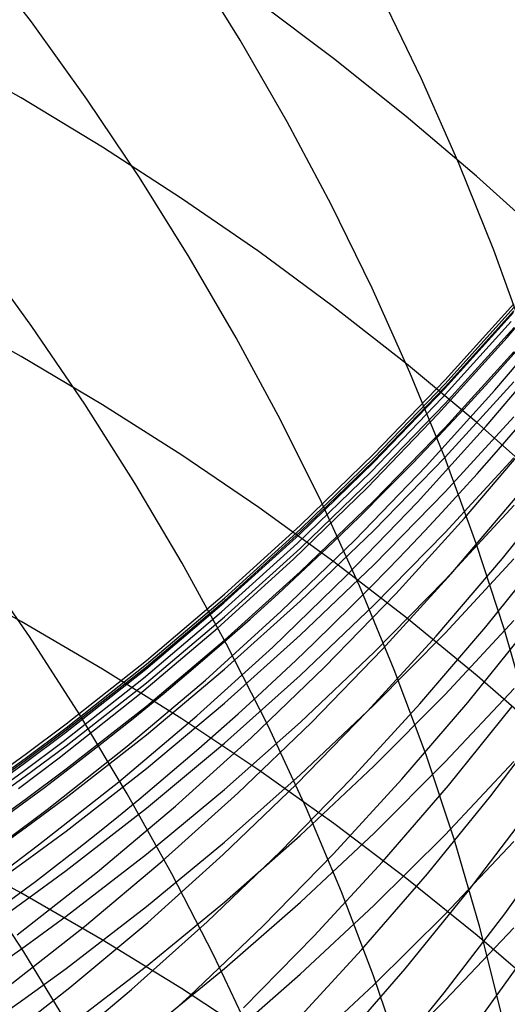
# Model space of a CAD drawing. Extents: x -383 to 1849, y -1185 to -529.
# Tile 836 of 870: x 1840.8 to 1843.13, y -941.3 to -936.61. Entities that reach past the tile are written whole.
import ezdxf

# ---------------------------------------------------------------- set-up
doc = ezdxf.new("R2010")
doc.units = 0
doc.layers.add('PREDEFINITO', color=7, linetype='CONTINUOUS')

msp = doc.modelspace()

# ---------------------------------------------------------------- linework, layer by layer
at = {"layer": 'PREDEFINITO'}
for p, q in [((1840.860989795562, -936.6198992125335, 520.5558146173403), (1840.584696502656, -936.2581019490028, 520.3698699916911)), ((1841.8551361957, -936.7065515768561, 522.7625814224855), (1841.618189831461, -936.3225268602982, 522.5662596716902)), ((1842.718847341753, -936.8910774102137, 524.9937534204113), (1842.524588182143, -936.4885568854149, 524.7902939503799)), ((1842.299108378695, -936.793606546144, 634.5370751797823), (1841.942046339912, -936.5262187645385, 634.7403819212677)), ((1841.124615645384, -936.9880448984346, 520.7474073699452), (1840.860989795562, -936.6198992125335, 520.5558146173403)), ((1842.078450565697, -937.0958059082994, 522.9637661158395), (1841.8551361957, -936.7065515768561, 522.7625814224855)), ((1840.81139750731, -936.9823362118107, 636.8869039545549), (1840.414946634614, -936.7582812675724, 637.0623660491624)), ((1842.645559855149, -937.0699638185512, 634.3264657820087), (1842.299108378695, -936.793606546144, 634.5370751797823)), ((1842.898505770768, -937.297685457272, 525.2013300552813), (1842.718847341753, -936.8910774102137, 524.9937534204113)), ((1841.198437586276, -937.2166287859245, 636.7028264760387), (1840.81139750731, -936.9823362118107, 636.8869039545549)), ((1841.37525963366, -937.362139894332, 520.9444444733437), (1841.124615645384, -936.9880448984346, 520.7474073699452)), ((1842.98109912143, -937.3549271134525, 634.1088338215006), (1842.645559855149, -937.0699638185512, 634.3264657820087)), ((1842.28781701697, -937.4898842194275, 523.1696147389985), (1842.078450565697, -937.0958059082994, 522.9637661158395)), ((1841.575765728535, -937.4608035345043, 636.510419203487), (1841.198437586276, -937.2166287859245, 636.7028264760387)), ((1843.063246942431, -937.7079713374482, 525.4128314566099), (1842.898505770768, -937.297685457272, 525.2013300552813)), ((1843.305424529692, -937.6481329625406, 633.8844593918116), (1842.98109912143, -937.3549271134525, 634.1088338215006)), ((1841.61260734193, -937.7417850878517, 521.1467221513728), (1841.37525963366, -937.362139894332, 520.9444444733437)), ((1841.943080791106, -937.7145050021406, 636.309967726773), (1841.575765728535, -937.4608035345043, 636.510419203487)), ((1842.482919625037, -937.8883808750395, 523.3799282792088), (1842.28781701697, -937.4898842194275, 523.1696147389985)), ((1840.863003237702, -938.0716908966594, 519.1496697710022), (1840.59799434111, -937.7067103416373, 518.9519203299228)), ((1842.300081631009, -937.9773777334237, 636.10175763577), (1841.943080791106, -937.7145050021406, 636.309967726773)), ((1843.212754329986, -938.1215253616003, 525.6280652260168), (1843.063246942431, -937.7079713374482, 525.4128314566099)), ((1841.83634435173, -938.1265813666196, 521.3540366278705), (1841.61260734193, -937.7417850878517, 521.1467221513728)), ((1843.126039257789, -938.12421633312, 570.4670888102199), (1843.442309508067, -937.749746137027, 570.4595309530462)), ((1842.663442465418, -938.2908902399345, 523.5945077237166), (1842.482919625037, -937.8883808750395, 523.3799282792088)), ((1842.830520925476, -938.3267922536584, 576.8757324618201), (1843.158313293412, -937.9631227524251, 576.8976626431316)), ((1840.811653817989, -938.21494807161, 638.4455171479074), (1840.415030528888, -937.9944944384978, 638.6252719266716)), ((1842.646467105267, -938.249066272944, 635.8860745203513), (1842.300081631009, -937.9773777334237, 636.10175763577)), ((1842.828404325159, -938.368733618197, 573.6614575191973), (1843.156379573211, -938.0052817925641, 573.671402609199)), ((1842.830525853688, -938.3601354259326, 578.2735973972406), (1843.158327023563, -937.9973210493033, 578.3062881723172)), ((1842.83099094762, -938.3453372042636, 575.384608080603), (1843.158822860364, -937.9816805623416, 575.3973798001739)), ((1843.067884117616, -938.3749735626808, 567.2705073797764), (1843.384091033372, -938.001245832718, 567.2453030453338)), ((1842.817477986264, -938.411580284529, 572.059562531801), (1843.145477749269, -938.0479633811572, 572.06128770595)), ((1841.115061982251, -938.442504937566, 519.3530279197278), (1840.863003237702, -938.0716908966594, 519.1496697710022)), ((1842.831410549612, -938.4392723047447, 579.7783340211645), (1843.159297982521, -938.0772755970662, 579.8190079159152)), ((1842.0461562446, -938.5161296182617, 521.5661841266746), (1841.83634435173, -938.1265813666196, 521.3540366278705)), ((1842.798164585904, -938.4879295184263, 570.4743599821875), (1843.126039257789, -938.12421633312, 570.4670888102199)), ((1842.830522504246, -938.5533198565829, 581.3829497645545), (1843.158321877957, -938.1920723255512, 581.4301609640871)), ((1843.026983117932, -938.5468692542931, 565.676995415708), (1843.343044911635, -938.1737015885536, 565.6429262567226)), ((1841.198845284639, -938.4454774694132, 638.2569369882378), (1840.811653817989, -938.21494807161, 638.4455171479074)), ((1842.981936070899, -938.5292151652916, 635.6632039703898), (1842.646467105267, -938.249066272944, 635.8860745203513)), ((1842.82906961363, -938.6970066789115, 523.8131540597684), (1842.663442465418, -938.2908902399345, 523.5945077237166)), ((1842.491353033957, -938.6791911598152, 576.8541180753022), (1842.830520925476, -938.3267922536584, 576.8757324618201)), ((1842.83057547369, -938.6952138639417, 582.9530530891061), (1843.158382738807, -938.3353541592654, 583.0064824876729)), ((1842.489052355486, -938.7209194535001, 573.6515461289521), (1842.828404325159, -938.368733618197, 573.6614575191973)), ((1842.491348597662, -938.7116871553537, 578.2415557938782), (1842.830525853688, -938.3601354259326, 578.2735973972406)), ((1842.491784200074, -938.697732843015, 575.3718901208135), (1842.83099094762, -938.3453372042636, 575.384608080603)), ((1842.740046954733, -938.7379467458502, 567.2951093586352), (1843.067884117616, -938.3749735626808, 567.2705073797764)), ((1842.478103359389, -938.7639329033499, 572.0577157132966), (1842.817477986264, -938.411580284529, 572.059562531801)), ((1841.353852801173, -938.8187544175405, 519.5617831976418), (1841.115061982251, -938.442504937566, 519.3530279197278)), ((1841.576304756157, -938.6857324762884, 638.0598243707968), (1841.198845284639, -938.4454774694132, 638.2569369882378)), ((1842.492145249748, -938.7900225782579, 579.7385582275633), (1842.831410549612, -938.4392723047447, 579.7783340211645)), ((1842.241728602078, -938.9100307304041, 521.7829608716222), (1842.0461562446, -938.5161296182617, 521.5661841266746)), ((1842.458934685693, -938.840396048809, 570.4813340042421), (1842.798164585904, -938.4879295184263, 570.4743599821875)), ((1842.830584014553, -938.860624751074, 584.5081986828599), (1843.158391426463, -938.5018959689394, 584.5685506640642)), ((1843.306187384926, -938.8174689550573, 635.4334315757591), (1842.981936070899, -938.5292151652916, 635.6632039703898)), ((1842.491348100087, -938.9033464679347, 581.3368401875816), (1842.830522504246, -938.5533198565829, 581.3829497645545)), ((1842.699288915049, -938.9093008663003, 565.7103051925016), (1843.026983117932, -938.5468692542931, 565.676995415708)), ((1842.923112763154, -938.9850033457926, 562.5020287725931), (1843.238776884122, -938.6135238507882, 562.4503285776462)), ((1841.943732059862, -938.9353629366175, 637.8544722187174), (1841.576304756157, -938.6857324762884, 638.0598243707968)), ((1842.141041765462, -939.0514840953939, 578.2102042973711), (1842.491348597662, -938.7116871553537, 578.2415557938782)), ((1842.141055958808, -939.0198267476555, 576.8328458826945), (1842.491353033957, -938.6791911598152, 576.8541180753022)), ((1842.141449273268, -939.0383769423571, 575.3592401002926), (1842.491784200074, -938.697732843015, 575.3718901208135)), ((1842.491414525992, -939.0438926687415, 582.9009183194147), (1842.83057547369, -938.6952138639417, 582.9530530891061)), ((1842.979485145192, -939.10632455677, 524.0356682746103), (1842.82906961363, -938.6970066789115, 523.8131540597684)), ((1842.83055013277, -939.054533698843, 586.037608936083), (1843.158359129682, -938.697151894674, 586.1055309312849)), ((1842.12760196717, -939.1045312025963, 572.0557480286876), (1842.478103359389, -938.7639329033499, 572.0577157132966)), ((1842.138571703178, -939.0613491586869, 573.6416794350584), (1842.489052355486, -938.7209194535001, 573.6515461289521)), ((1842.400827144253, -939.0896759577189, 567.319077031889), (1842.740046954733, -938.7379467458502, 567.2951093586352)), ((1842.141749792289, -939.129035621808, 579.6997323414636), (1842.492145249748, -938.7900225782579, 579.7385582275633)), ((1843.103410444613, -939.1785022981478, 559.2784438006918), (1843.406520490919, -938.7991902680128, 559.2078961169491)), ((1841.579057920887, -939.2000412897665, 519.7757240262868), (1841.353852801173, -938.8187544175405, 519.5617831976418)), ((1842.108598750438, -939.1811262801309, 570.4880004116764), (1842.458934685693, -938.840396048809, 570.4813340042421)), ((1842.491425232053, -939.2082018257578, 584.4493571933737), (1842.830584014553, -938.860624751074, 584.5081986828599)), ((1842.141045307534, -939.2416625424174, 581.2918928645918), (1842.491348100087, -938.9033464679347, 581.3368401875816)), ((1842.859063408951, -939.2510766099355, 560.9219940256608), (1843.174384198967, -938.8807143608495, 560.8615121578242)), ((1842.30082702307, -939.1940186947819, 637.6411734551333), (1841.943732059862, -938.9353629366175, 637.8544722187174)), ((1842.422747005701, -939.3078855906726, 522.0041630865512), (1842.241728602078, -938.9100307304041, 521.7829608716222)), ((1842.360209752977, -939.2605080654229, 565.7428128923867), (1842.699288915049, -938.9093008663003, 565.7103051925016)), ((1842.831725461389, -939.2800129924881, 587.5522375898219), (1843.159645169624, -938.9241804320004, 587.6277356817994)), ((1842.59580753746, -939.3457778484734, 562.5526547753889), (1842.923112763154, -938.9850033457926, 562.5020287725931)), ((1841.779876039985, -939.3482062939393, 576.8119422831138), (1842.141055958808, -939.0198267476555, 576.8328458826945)), ((1841.780232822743, -939.3667789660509, 575.3466721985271), (1842.141449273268, -939.0383769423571, 575.3592401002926)), ((1842.141149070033, -939.3809054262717, 582.8501468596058), (1842.491414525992, -939.0438926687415, 582.9009183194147)), ((1841.777210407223, -939.3895325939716, 573.6318684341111), (1842.138571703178, -939.0613491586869, 573.6416794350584)), ((1841.779851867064, -939.3790341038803, 578.1795838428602), (1842.141041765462, -939.0514840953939, 578.2102042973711)), ((1842.050472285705, -939.4296717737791, 567.3423784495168), (1842.400827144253, -939.0896759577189, 567.319077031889)), ((1842.491387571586, -939.4008023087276, 585.9714316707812), (1842.83055013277, -939.054533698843, 586.037608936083)), ((1841.766221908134, -939.4328851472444, 572.0536602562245), (1842.12760196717, -939.1045312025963, 572.0557480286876)), ((1841.780471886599, -939.4558206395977, 579.6619081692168), (1842.141749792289, -939.129035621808, 579.6997323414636)), ((1843.114373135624, -939.5184382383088, 524.2618513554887), (1842.979485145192, -939.10632455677, 524.0356682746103)), ((1843.024945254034, -939.5032044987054, 557.7011957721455), (1843.32769105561, -939.1248496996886, 557.6216343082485)), ((1840.850873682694, -939.550273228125, 517.7803119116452), (1840.597759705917, -939.1833563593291, 517.5710098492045)), ((1841.747405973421, -939.5096305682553, 570.4943487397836), (1842.108598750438, -939.1811262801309, 570.4880004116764)), ((1842.788406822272, -939.5476493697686, 559.3476923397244), (1843.103410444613, -939.1785022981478, 559.2784438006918)), ((1842.830789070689, -939.5340994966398, 589.065678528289), (1843.158597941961, -939.1793924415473, 589.148586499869)), ((1841.790359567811, -939.5859675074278, 519.9946388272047), (1841.579057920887, -939.2000412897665, 519.7757240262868)), ((1842.141164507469, -939.5441437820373, 584.3921042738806), (1842.491425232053, -939.2082018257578, 584.4493571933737)), ((1842.647289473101, -939.4613495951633, 637.4202210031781), (1842.30082702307, -939.1940186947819, 637.6411734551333)), ((1840.812193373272, -939.4788319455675, 639.9787823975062), (1840.415560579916, -939.26197735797, 640.162826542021)), ((1841.779860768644, -939.5677784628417, 581.2481684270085), (1842.141045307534, -939.2416625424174, 581.2918928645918)), ((1842.009993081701, -939.6000024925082, 565.7744758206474), (1842.360209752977, -939.2605080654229, 565.7428128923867)), ((1842.4924297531, -939.6247542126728, 587.4787222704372), (1842.831725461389, -939.2800129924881, 587.5522375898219)), ((1842.53209810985, -939.6107637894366, 560.9812471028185), (1842.859063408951, -939.2510766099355, 560.9219940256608)), ((1842.588897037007, -939.7092950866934, 522.2295869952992), (1842.422747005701, -939.3078855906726, 522.0041630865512)), ((1841.40805961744, -939.663837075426, 576.7914336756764), (1841.779876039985, -939.3482062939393, 576.8119422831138)), ((1841.408381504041, -939.6824483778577, 575.3342005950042), (1841.780232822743, -939.3667789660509, 575.3466721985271)), ((1842.257108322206, -939.6953604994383, 562.6021422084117), (1842.59580753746, -939.3457778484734, 562.5526547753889)), ((1841.405216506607, -939.7049796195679, 573.622124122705), (1841.777210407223, -939.3895325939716, 573.6318684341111)), ((1841.408025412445, -939.6938450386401, 578.1497353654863), (1841.779851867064, -939.3790341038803, 578.1795838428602)), ((1841.780028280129, -939.7057669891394, 582.8008073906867), (1842.141149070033, -939.3809054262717, 582.8501468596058)), ((1842.141120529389, -939.7354764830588, 585.9070872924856), (1842.491387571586, -939.4008023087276, 585.9714316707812)), ((1841.394211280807, -939.7485047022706, 572.0514531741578), (1841.766221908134, -939.4328851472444, 572.0536602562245)), ((1841.408559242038, -939.7698868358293, 579.6251375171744), (1841.780471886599, -939.4558206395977, 579.6619081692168)), ((1841.68922997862, -939.7574447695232, 567.3649816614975), (1842.050472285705, -939.4296717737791, 567.3423784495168)), ((1842.982819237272, -939.7370054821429, 637.1919077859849), (1842.647289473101, -939.4613495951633, 637.4202210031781)), ((1841.199390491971, -939.7055863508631, 639.7857138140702), (1840.812193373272, -939.4788319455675, 639.9787823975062)), ((1841.375605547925, -939.8254192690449, 570.5003685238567), (1841.747405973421, -939.5096305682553, 570.4943487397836)), ((1842.710312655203, -939.8714193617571, 557.7793120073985), (1843.024945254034, -939.5032044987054, 557.7011957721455)), ((1842.830724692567, -939.8265147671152, 590.5772023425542), (1843.158537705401, -939.4739861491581, 590.6671549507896)), ((1842.939663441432, -939.8639548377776, 556.1316115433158), (1843.242009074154, -939.4872651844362, 556.0432219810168)), ((1841.090751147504, -939.9225135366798, 517.9951696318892), (1840.850873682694, -939.550273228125, 517.7803119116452)), ((1841.780051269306, -939.8679672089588, 584.336518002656), (1842.141164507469, -939.5441437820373, 584.3921042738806)), ((1842.461754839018, -939.9061476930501, 559.4155559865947), (1842.788406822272, -939.5476493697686, 559.3476923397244)), ((1842.491605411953, -939.8777463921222, 588.984982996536), (1842.830789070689, -939.5340994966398, 589.065678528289)), ((1843.233417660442, -939.9329420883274, 524.4915042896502), (1843.114373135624, -939.5184382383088, 524.2618513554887)), ((1841.408041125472, -939.8812046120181, 581.205727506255), (1841.779860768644, -939.5677784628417, 581.2481684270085)), ((1841.648886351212, -939.9272957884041, 565.805251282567), (1842.009993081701, -939.6000024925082, 565.7744758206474)), ((1841.987439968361, -939.9761350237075, 520.2183160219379), (1841.790359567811, -939.5859675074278, 519.9946388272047)), ((1842.193733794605, -939.9592906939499, 561.0391964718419), (1842.53209810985, -939.6107637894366, 560.9812471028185)), ((1842.142006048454, -939.9579234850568, 587.4072883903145), (1842.4924297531, -939.6247542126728, 587.4787222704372)), ((1841.022838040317, -940.0072000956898, 573.612457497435), (1841.405216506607, -939.7049796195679, 573.622124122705)), ((1841.02580891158, -939.9954247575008, 578.1206998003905), (1841.408025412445, -939.6938450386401, 578.1497353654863)), ((1841.025853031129, -939.966226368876, 576.7713464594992), (1841.40805961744, -939.663837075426, 576.7914336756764)), ((1841.026141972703, -939.9848946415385, 575.3218394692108), (1841.408381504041, -939.6824483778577, 575.3342005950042)), ((1841.576851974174, -939.9418962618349, 639.5839206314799), (1841.199390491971, -939.7055863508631, 639.7857138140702)), ((1841.907262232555, -940.0332644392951, 562.6504266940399), (1842.257108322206, -939.6953604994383, 562.6021422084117)), ((1841.011818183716, -940.0508998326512, 572.0491275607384), (1841.394211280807, -939.7485047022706, 572.0514531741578)), ((1841.408301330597, -940.0179922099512, 582.7529685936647), (1841.780028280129, -939.7057669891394, 582.8008073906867)), ((1841.779998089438, -940.0580749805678, 585.844663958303), (1842.141120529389, -939.7354764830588, 585.9070872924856)), ((1842.739864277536, -940.1138601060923, 522.4590288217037), (1842.588897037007, -939.7092950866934, 522.2295869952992)), ((1843.307116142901, -940.0206362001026, 636.9565267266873), (1842.982819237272, -939.7370054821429, 637.1919077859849)), ((1841.026259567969, -940.0707434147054, 579.5894721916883), (1841.408559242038, -939.7698868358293, 579.6251375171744)), ((1841.317347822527, -940.0725055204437, 567.38685471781), (1841.68922997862, -939.7574447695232, 567.3649816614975)), ((1842.831746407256, -940.147957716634, 592.088781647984), (1843.15966654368, -939.7973595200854, 592.1856282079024)), ((1840.99344666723, -940.128002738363, 570.5060492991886), (1841.375605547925, -939.8254192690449, 570.5003685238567)), ((1842.491557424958, -940.1680580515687, 590.4896805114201), (1842.830724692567, -939.8265147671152, 590.5772023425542)), ((1841.025833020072, -940.1814513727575, 581.1646307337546), (1841.408041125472, -939.8812046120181, 581.205727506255)), ((1841.40833494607, -940.1791886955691, 584.2826764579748), (1841.780051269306, -939.8679672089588, 584.336518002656)), ((1842.141293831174, -940.2098516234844, 588.9066089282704), (1842.491605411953, -939.8777463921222, 588.984982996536)), ((1842.384040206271, -940.2290103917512, 557.8558859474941), (1842.710312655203, -939.8714193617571, 557.7793120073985)), ((1842.625410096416, -940.2305236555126, 556.218410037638), (1842.939663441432, -939.8639548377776, 556.1316115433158)), ((1842.846635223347, -940.2595597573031, 554.5705349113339), (1843.148586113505, -939.8852053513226, 554.473507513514)), ((1841.317072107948, -940.2996835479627, 518.2153657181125), (1841.090751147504, -939.9225135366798, 517.9951696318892)), ((1841.277137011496, -940.2418995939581, 565.8350965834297), (1841.648886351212, -939.9272957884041, 565.805251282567)), ((1842.123699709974, -940.2535134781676, 559.48194899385), (1842.461754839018, -939.9061476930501, 559.4155559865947)), ((1843.047973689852, -940.3093744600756, 552.9113214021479), (1843.337299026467, -939.9274841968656, 552.803825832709)), ((1840.830930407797, -940.1123014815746, 576.7614691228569), (1841.025853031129, -939.966226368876, 576.7713464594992)), ((1840.831203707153, -940.1310058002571, 575.3157047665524), (1841.026141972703, -939.9848946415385, 575.3218394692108)), ((1841.944277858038, -940.1874173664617, 639.3737026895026), (1841.576851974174, -939.9418962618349, 639.5839206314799)), ((1841.780702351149, -940.2790402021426, 587.3380346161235), (1842.142006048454, -939.9579234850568, 587.4072883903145)), ((1841.844215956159, -940.296172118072, 561.0957672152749), (1842.193733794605, -939.9592906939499, 561.0391964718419)), ((1842.169981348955, -940.3701457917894, 520.4465440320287), (1841.987439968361, -939.9761350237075, 520.2183160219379)), ((1840.827832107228, -940.1531972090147, 573.6076567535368), (1841.022838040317, -940.0072000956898, 573.612457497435)), ((1840.830881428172, -940.1410991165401, 578.1064996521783), (1841.02580891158, -939.9954247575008, 578.1206998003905)), ((1841.026217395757, -940.3170959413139, 582.7066991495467), (1841.408301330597, -940.0179922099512, 582.7529685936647)), ((1841.546516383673, -940.3590028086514, 562.6974438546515), (1841.907262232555, -940.0332644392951, 562.6504266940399)), ((1840.816805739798, -940.1969851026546, 572.0479205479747), (1841.011818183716, -940.0508998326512, 572.0491275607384)), ((1840.831292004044, -940.2160647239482, 579.5720702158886), (1841.026259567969, -940.0707434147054, 579.5894721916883)), ((1840.935073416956, -940.3743646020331, 567.4079656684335), (1841.317347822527, -940.0725055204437, 567.38685471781)), ((1841.40826933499, -940.3681165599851, 585.78424982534), (1841.779998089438, -940.0580749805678, 585.844663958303)), ((1840.633502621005, -940.254881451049, 576.7517070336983), (1840.830930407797, -940.1123014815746, 576.7614691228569)), ((1840.798560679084, -940.2741894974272, 570.5087592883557), (1840.99344666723, -940.128002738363, 570.5060492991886)), ((1842.875334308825, -940.5211815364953, 522.6922847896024), (1842.739864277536, -940.1138601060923, 522.4590288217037)), ((1840.63032304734, -940.295703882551, 573.6028795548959), (1840.827832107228, -940.1531972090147, 573.6076567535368)), ((1840.633448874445, -940.2832811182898, 578.0925180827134), (1840.830881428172, -940.1410991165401, 578.1064996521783)), ((1840.633760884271, -940.2736272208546, 575.3096030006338), (1840.831203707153, -940.1310058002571, 575.3157047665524)), ((1842.141285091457, -940.4981407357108, 590.4047074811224), (1842.491557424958, -940.1680580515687, 590.4896805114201)), ((1842.492451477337, -940.4876060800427, 591.9945839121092), (1842.831746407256, -940.147957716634, 592.088781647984)), ((1842.830824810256, -940.4946372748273, 593.5965322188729), (1843.158636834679, -940.1454450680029, 593.7003200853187)), ((1840.619290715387, -940.3395805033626, 572.0466841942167), (1840.816805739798, -940.1969851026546, 572.0479205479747)), ((1840.633820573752, -940.357899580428, 579.55496399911), (1840.831292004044, -940.2160647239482, 579.5720702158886)), ((1840.83091036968, -940.3264794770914, 581.144605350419), (1841.025833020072, -940.1814513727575, 581.1646307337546)), ((1841.026264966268, -940.4773248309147, 584.2306577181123), (1841.40833494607, -940.1791886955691, 584.2826764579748)), ((1841.780101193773, -940.529933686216, 588.8306653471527), (1842.141293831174, -940.2098516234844, 588.9066089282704)), ((1842.301368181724, -940.4418053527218, 639.1553598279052), (1841.944277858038, -940.1874173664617, 639.3737026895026)), ((1840.894992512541, -940.5433255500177, 565.863969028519), (1841.277137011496, -940.2418995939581, 565.8350965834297)), ((1841.774486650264, -940.5892629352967, 559.5467856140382), (1842.123699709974, -940.2535134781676, 559.48194899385)), ((1842.046374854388, -940.5754936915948, 557.9308205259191), (1842.384040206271, -940.2290103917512, 557.8558859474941)), ((1842.299493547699, -940.5864885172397, 556.3035095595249), (1842.625410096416, -940.2305236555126, 556.218410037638)), ((1842.532784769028, -940.6238454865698, 554.6658341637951), (1842.846635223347, -940.2595597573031, 554.5705349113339)), ((1841.529516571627, -940.6813895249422, 518.4406828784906), (1841.317072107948, -940.2996835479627, 518.2153657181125)), ((1841.408766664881, -940.5876237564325, 587.2710596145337), (1841.780702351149, -940.2790402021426, 587.3380346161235)), ((1841.483790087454, -940.6209228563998, 561.150884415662), (1841.844215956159, -940.296172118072, 561.0957672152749)), ((1842.746495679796, -940.6817067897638, 553.0170742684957), (1843.047973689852, -940.3093744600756, 552.9113214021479)), ((1840.633483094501, -940.4680291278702, 581.1249387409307), (1840.83091036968, -940.3264794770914, 581.144605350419)), ((1840.83136942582, -940.4615756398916, 582.6841743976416), (1841.026217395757, -940.3170959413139, 582.7066991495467)), ((1841.175117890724, -940.6720887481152, 562.7431293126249), (1841.546516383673, -940.3590028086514, 562.6974438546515)), ((1840.740116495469, -940.52019057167, 567.4182253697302), (1840.935073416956, -940.3743646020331, 567.4079656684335)), ((1841.026183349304, -940.6651199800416, 585.725933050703), (1841.40826933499, -940.3681165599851, 585.78424982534)), ((1842.337665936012, -940.7676017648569, 520.6791112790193), (1842.169981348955, -940.3701457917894, 520.4465440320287)), ((1842.940806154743, -940.7641075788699, 551.3582756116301), (1843.229601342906, -940.3844289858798, 551.2419287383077)), ((1842.647822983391, -940.7047159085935, 638.9291918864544), (1842.301368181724, -940.4418053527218, 639.1553598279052)), ((1840.634025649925, -940.6025930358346, 582.6620677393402), (1840.83136942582, -940.4615756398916, 582.6841743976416)), ((1840.831425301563, -940.6213348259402, 584.2053562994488), (1841.026264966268, -940.4773248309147, 584.2306577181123)), ((1841.78015688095, -940.8162875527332, 590.3224012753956), (1842.141285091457, -940.4981407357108, 590.4047074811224)), ((1842.142029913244, -940.8158310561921, 591.9031625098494), (1842.492451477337, -940.4876060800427, 591.9945839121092)), ((1842.491636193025, -940.8329181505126, 593.4956094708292), (1842.830824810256, -940.4946372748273, 593.5965322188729)), ((1843.114866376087, -940.8718048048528, 549.6893558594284), (1843.390730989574, -940.4854495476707, 549.5624213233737)), ((1840.700099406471, -940.6889442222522, 565.8780270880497), (1840.894992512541, -940.5433255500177, 565.863969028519)), ((1841.408274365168, -940.8375110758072, 588.7572612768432), (1841.780101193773, -940.529933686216, 588.8306653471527)), ((1842.830676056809, -940.8739602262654, 595.0970740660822), (1843.158471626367, -940.5267893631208, 595.2076322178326)), ((1842.994992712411, -940.9308602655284, 522.9291511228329), (1842.875334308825, -940.5211815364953, 522.6922847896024)), ((1840.810908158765, -940.7724504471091, 641.4871910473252), (1840.41427172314, -940.5592647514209, 641.6755120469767)), ((1841.026446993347, -940.8831935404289, 587.206462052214), (1841.408766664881, -940.5876237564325, 587.2710596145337)), ((1841.414360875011, -940.9129122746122, 559.609980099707), (1841.774486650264, -940.5892629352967, 559.5467856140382)), ((1841.697563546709, -940.9103853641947, 558.0040186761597), (1842.046374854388, -940.5754936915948, 557.9308205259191)), ((1841.962158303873, -940.9313663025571, 556.3868022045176), (1842.299493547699, -940.5864885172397, 556.3035095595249)), ((1840.634090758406, -940.7618922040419, 584.1805398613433), (1840.831425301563, -940.6213348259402, 584.2053562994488)), ((1841.112701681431, -940.93305770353, 561.2044731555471), (1841.483790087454, -940.6209228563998, 561.150884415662)), ((1842.20728077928, -940.9775858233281, 554.7592878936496), (1842.532784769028, -940.6238454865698, 554.6658341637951)), ((1840.823804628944, -941.0529203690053, 516.4495415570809), (1840.583043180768, -940.6849272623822, 516.2286544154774)), ((1840.793313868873, -940.9720353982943, 562.7874186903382), (1841.175117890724, -940.6720887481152, 562.7431293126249)), ((1840.831334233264, -940.8085819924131, 585.6975887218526), (1841.026183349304, -940.6651199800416, 585.725933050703)), ((1841.727764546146, -941.0672377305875, 518.6709038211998), (1841.529516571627, -940.6813895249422, 518.4406828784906)), ((1842.433110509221, -941.0440071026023, 553.120956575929), (1842.746495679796, -940.6817067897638, 553.0170742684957)), ((1842.983342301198, -940.9758047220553, 638.6954987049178), (1842.647822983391, -940.7047159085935, 638.9291918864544)), ((1841.198115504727, -940.995362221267, 641.2896476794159), (1840.810908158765, -940.7724504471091, 641.4871910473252)), ((1842.490175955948, -941.1681048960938, 520.915806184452), (1842.337665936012, -940.7676017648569, 520.6791112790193)), ((1842.639833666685, -941.1342524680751, 551.4727457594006), (1842.940806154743, -940.7641075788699, 551.3582756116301)), ((1840.633989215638, -940.9486039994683, 585.6698017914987), (1840.831334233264, -940.8085819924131, 585.6975887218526)), ((1841.40842198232, -941.1220232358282, 590.2428799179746), (1841.78015688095, -940.8162875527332, 590.3224012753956)), ((1841.780729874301, -941.1321590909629, 591.814644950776), (1842.142029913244, -940.8158310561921, 591.9031625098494)), ((1841.02606021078, -941.1321022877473, 588.6865057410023), (1841.408274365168, -940.8375110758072, 588.7572612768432)), ((1842.141317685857, -941.1598133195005, 593.3976894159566), (1842.491636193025, -940.8329181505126, 593.4956094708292)), ((1842.491504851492, -941.2102767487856, 594.9895925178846), (1842.830676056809, -940.8739602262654, 595.0970740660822)), ((1842.826568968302, -941.2491321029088, 549.81443361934), (1843.114866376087, -940.8718048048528, 549.6893558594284)), ((1840.831470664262, -941.025948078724, 587.1750856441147), (1841.026446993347, -940.8831935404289, 587.206462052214)), ((1841.043567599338, -941.2239777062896, 559.6714467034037), (1841.414360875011, -940.9129122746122, 559.609980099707)), ((1841.337853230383, -941.233201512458, 558.0753833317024), (1841.697563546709, -940.9103853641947, 558.0040186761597)), ((1840.731196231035, -941.2320914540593, 561.2564585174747), (1841.112701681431, -940.93305770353, 561.2044731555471)), ((1841.61364887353, -941.2646738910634, 556.4681800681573), (1841.962158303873, -940.9313663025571, 556.3868022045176)), ((1842.830824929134, -941.2828878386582, 596.588663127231), (1843.158637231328, -940.9379899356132, 596.7059236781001)), ((1843.098525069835, -941.3424971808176, 523.1694240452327), (1842.994992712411, -940.9308602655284, 522.9291511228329)), ((1841.575593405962, -941.2276612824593, 641.0831889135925), (1841.198115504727, -940.995362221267, 641.2896476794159)), ((1841.870369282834, -941.320304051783, 554.8507787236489), (1842.20728077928, -940.9775858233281, 554.7592878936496)), ((1843.307626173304, -941.2547274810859, 638.4545801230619), (1842.983342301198, -940.9758047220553, 638.6954987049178)), ((1842.989087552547, -941.3828857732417, 548.1449927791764), (1843.264197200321, -940.9985281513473, 548.0090361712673)), ((1840.633991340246, -941.1652689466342, 587.1443405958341), (1840.831470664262, -941.025948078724, 587.1750856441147)), ((1841.051026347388, -941.4257435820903, 516.6759261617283), (1840.823804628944, -941.0529203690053, 516.4495415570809)), ((1842.108063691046, -941.3958013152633, 553.222840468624), (1842.433110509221, -941.0440071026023, 553.120956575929)), ((1841.911496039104, -941.4568344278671, 518.9058112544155), (1841.727764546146, -941.0672377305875, 518.6709038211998)), ((1840.831135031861, -941.2743776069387, 588.6521552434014), (1841.02606021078, -941.1321022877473, 588.6865057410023)), ((1841.026329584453, -941.4148725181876, 590.1662614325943), (1841.40842198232, -941.1220232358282, 590.2428799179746)), ((1841.40879951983, -941.4361166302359, 591.7291587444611), (1841.780729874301, -941.1321590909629, 591.814644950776)), ((1841.780115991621, -941.4748484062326, 593.302909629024), (1842.141317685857, -941.1598133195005, 593.3976894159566)), ((1842.32692673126, -941.4943906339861, 551.5852003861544), (1842.639833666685, -941.1342524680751, 551.4727457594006)), ((1842.627193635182, -941.5712571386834, 521.156417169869), (1842.490175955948, -941.1681048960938, 520.915806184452)), ((1840.662352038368, -941.5219754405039, 559.7310996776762), (1841.043567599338, -941.2239777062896, 559.6714467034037)), ((1840.967490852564, -941.5434582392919, 558.1448174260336), (1841.337853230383, -941.233201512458, 558.0753833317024)), ((1841.943041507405, -941.4690088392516, 640.8681217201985), (1841.575593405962, -941.2276612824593, 641.0831889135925)), ((1842.141204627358, -941.5352670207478, 594.8853343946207), (1842.491504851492, -941.2102767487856, 594.9895925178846)), ((1842.52608197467, -941.6169615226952, 549.9375056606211), (1842.826568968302, -941.2491321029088, 549.81443361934)), ((1840.633705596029, -941.4132258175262, 588.6185077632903), (1840.831135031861, -941.2743776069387, 588.6521552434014)), ((1841.254209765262, -941.5859281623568, 556.5475352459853), (1841.61364887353, -941.2646738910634, 556.4681800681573)), ((1842.491636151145, -941.6169941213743, 596.4746894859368), (1842.830824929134, -941.2828878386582, 596.588663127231))]:
    msp.add_line(p, q, dxfattribs=at)
at = {"layer": 'PREDEFINITO', "extrusion": (0.001264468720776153, 0.04270824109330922, 0.999086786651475)}
msp.add_arc((-1858.565110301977, 897.1737271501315, 530.6082208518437), 14.9974366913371, 125.1953050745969, 297.2997336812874, dxfattribs=at)
at = {"layer": 'PREDEFINITO', "extrusion": (0.01527697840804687, 0.101694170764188, 0.9946984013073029)}
msp.add_arc((-1949.427669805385, 700.9212284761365, 493.7866391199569), 14.99696096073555, 132.0550495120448, 314.6365593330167, dxfattribs=at)
at = {"layer": 'PREDEFINITO', "extrusion": (-0.01683288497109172, -0.3075132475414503, 0.9513949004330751)}
msp.add_arc((1880.171093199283, -604.8759386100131, 826.0284236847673), 14.97897654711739, 55.8389829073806, 295.2730315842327, dxfattribs=at)
at = {"layer": 'PREDEFINITO', "extrusion": (-0.01680727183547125, -0.3261209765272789, 0.9451786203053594)}
msp.add_arc((1877.534512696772, -594.1837602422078, 841.425734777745), 14.97443206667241, 51.68409155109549, 297.6498818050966, dxfattribs=at)
at = {"layer": 'PREDEFINITO', "extrusion": (-0.0168226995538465, -0.3816109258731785, 0.9241699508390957)}
msp.add_arc((1871.341112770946, -555.8657318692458, 885.7082824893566), 14.96201527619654, 305.713693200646, 39.07971479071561, dxfattribs=at)
at = {"layer": 'PREDEFINITO', "extrusion": (-0.0167725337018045, -0.3998133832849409, 0.9164430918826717)}
msp.add_arc((1869.536705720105, -541.8246093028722, 899.8551116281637), 14.97210137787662, 309.2187627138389, 34.80961328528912, dxfattribs=at)
at = {"layer": 'PREDEFINITO', "extrusion": (-0.0167655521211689, -0.4178793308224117, 0.9083478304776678)}
msp.add_arc((1868.033966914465, -526.9498313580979, 913.5707344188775), 14.93576120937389, 312.9155233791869, 30.70215050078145, dxfattribs=at)
at = {"layer": 'PREDEFINITO', "extrusion": (-0.01682716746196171, -0.4357779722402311, 0.899896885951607)}
msp.add_arc((1866.779012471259, -511.2153395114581, 926.7861302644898), 14.92166149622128, 316.6721974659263, 26.01554508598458, dxfattribs=at)

doc.saveas('drawing.dxf')
